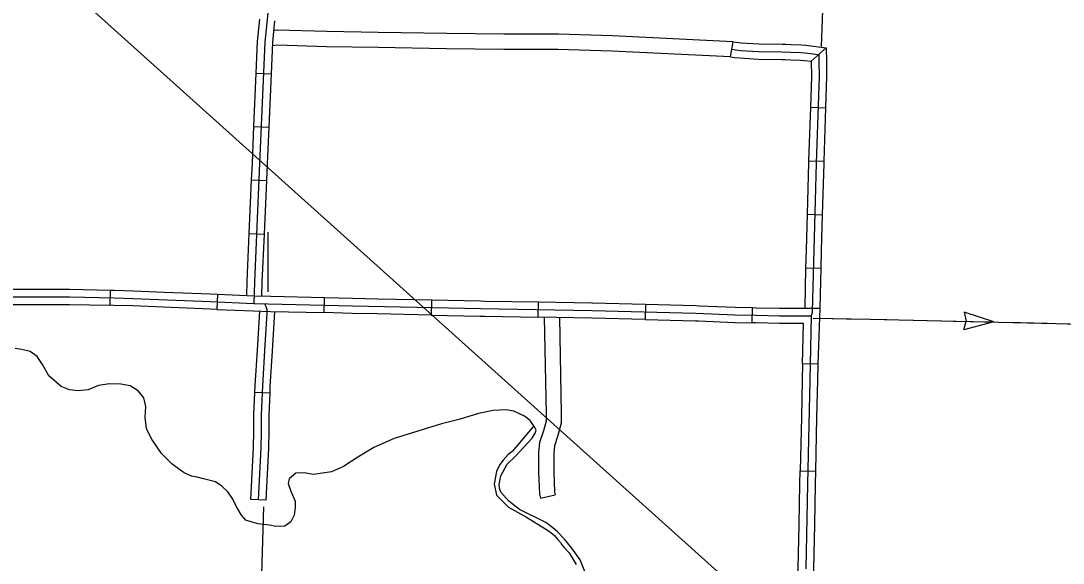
# Model space of a CAD drawing. Extents: x 1196286 to 1268366, y 2040822 to 2082115.
# Drawn here: x 1219037 to 1222892, y 2048942 to 2050950 of the extents above; entities that cross this region are included whole.
import ezdxf

# ---------------------------------------------------------------- set-up
doc = ezdxf.new("R2010")
doc.units = 0
for name, color, linetype in [('60', 7, 'Continuous'), ('61', 7, 'Continuous'), ('62', 7, 'Continuous'), ('63', 7, 'Continuous'), ('Level 69', 7, 'Continuous'), ('Level 71', 7, 'Continuous'), ('Level 72', 7, 'Continuous'), ('Level 8', 7, 'Continuous')]:
    doc.layers.add(name, color=color, linetype=linetype)

msp = doc.modelspace()

# ---------------------------------------------------------------- linework, layer by layer
at = {"layer": '60'}
for points in [[(1222031.6, 2051797.9), (1221997.5, 2050855.1)], [(1219950.5, 2050167.7), (1219950.5, 2049946.8)], [(1219933.9, 2049150.5), (1219920.6, 2048692.6)]]:
    msp.add_lwpolyline(points, dxfattribs=at)
at = {"layer": '61'}
for p, q in [((1221960.7, 2050799.7), (1222016.2, 2050849.2)), ((1219906, 2050756.1), (1219962.2, 2050753.7)), ((1221957.2, 2050629.5), (1222013.4, 2050627.6)), ((1219897.6, 2050558.3), (1219953.8, 2050555.9)), ((1221950.4, 2050431.6), (1222006.6, 2050429.7)), ((1219889, 2050360.5), (1219945.2, 2050358)), ((1221944.9, 2050233.5), (1222001.1, 2050231.9)), ((1219880.2, 2050162.7), (1219936.4, 2050160.2)), ((1221939.7, 2050035.4), (1221996, 2050034.1))]:
    msp.add_line(p, q, dxfattribs=at)
for points in [[(1220065.6, 2051935.3), (1220018.5, 2051552.1), (1220007.6, 2051466.2), (1219988.4, 2051297.5), (1219948.8, 2050967.2), (1219939, 2050870.9), (1219919.9, 2050421.8), (1219900.4, 2049983.1), (1219898.6, 2049903.6)], [(1219919.3, 2050955.2), (1219911, 2050872.9), (1219906, 2050756.1)], [(1219975.3, 2050949.5), (1219967.1, 2050868.8), (1219962.2, 2050753.7)], [(1222016.2, 2050849.2), (1222017, 2050798.7), (1222017.4, 2050743), (1222013.4, 2050627.6)], [(1221960.7, 2050799.7), (1221961.1, 2050743.7), (1221957.2, 2050629.5)], [(1221988.4, 2050826.5), (1221988.8, 2050798.4), (1221989.2, 2050743.3), (1221978.2, 2050422.5), (1221969.4, 2050100.5), (1221964.1, 2049873.5), (1221964, 2049871.5), (1221963.8, 2049870.4), (1221963.5, 2049869.2), (1221960.4, 2049857.6)], [(1219906, 2050756.1), (1219897.6, 2050558.3)], [(1219962.2, 2050753.7), (1219953.8, 2050555.9)], [(1221957.2, 2050629.5), (1221950.4, 2050431.6)], [(1222013.4, 2050627.6), (1222006.6, 2050429.7)], [(1219897.6, 2050558.3), (1219891.8, 2050423), (1219889, 2050360.5)], [(1219953.8, 2050555.9), (1219948, 2050420.6), (1219945.2, 2050358)], [(1221950.4, 2050431.6), (1221950.1, 2050423.4), (1221944.9, 2050233.5)], [(1222006.6, 2050429.7), (1222006.4, 2050421.7), (1222001.1, 2050231.9)], [(1219889, 2050360.5), (1219880.2, 2050162.7)], [(1219945.2, 2050358), (1219936.4, 2050160.2)], [(1221944.9, 2050233.5), (1221941.3, 2050101.2), (1221939.7, 2050035.4)], [(1222001.1, 2050231.9), (1221997.5, 2050099.8), (1221996, 2050034.1)], [(1219880.2, 2050162.7), (1219872.3, 2049984), (1219871.1, 2049932.9)], [(1219936.4, 2050160.2), (1219928.5, 2049982.1), (1219927.4, 2049931)], [(1221939.7, 2050035.4), (1221936.2, 2049885.7)], [(1221996, 2050034.1), (1221992.5, 2049885.6)]]:
    msp.add_lwpolyline(points, dxfattribs=at)
at = {"layer": '62'}
for points in [[(1220938.4, 2049443.4), (1220920.9, 2049470.1), (1220899.8, 2049486.3), (1220860.1, 2049504.2), (1220830.4, 2049509.5), (1220784.2, 2049506.7), (1220729.6, 2049496.1), (1220661.5, 2049474.7), (1220592.1, 2049457.5), (1220417.1, 2049403.5), (1220342.9, 2049369.4), (1220283.2, 2049334), (1220230, 2049299.9), (1220186.3, 2049279.9), (1220119.6, 2049270.6), (1220085, 2049276.1), (1220053.4, 2049275.1), (1220029.1, 2049254.3), (1220025.9, 2049236.6), (1220035.2, 2049207.9), (1220051.4, 2049171.6), (1220051.2, 2049147.4), (1220047.6, 2049119.4), (1220035.2, 2049094.8), (1220012.7, 2049078.8), (1219979.5, 2049077), (1219956.2, 2049082), (1219914, 2049087.9), (1219896.4, 2049091.9), (1219868.5, 2049101.1), (1219852.3, 2049119.6), (1219837.3, 2049147), (1219818.6, 2049182.5), (1219802.7, 2049205.9), (1219780.1, 2049227.1), (1219757.3, 2049242.6), (1219737.4, 2049248.3), (1219712.6, 2049254.2), (1219689.4, 2049260.1), (1219668.5, 2049264.2), (1219640.7, 2049276.7), (1219619.5, 2049291.4), (1219595.2, 2049309.4), (1219557.5, 2049347.4), (1219522.5, 2049398.3), (1219501.6, 2049439.6), (1219496.1, 2049481.9), (1219499.5, 2049522.2), (1219491.1, 2049554.1), (1219471.2, 2049579.2), (1219441.3, 2049598.3), (1219406, 2049603.9), (1219364, 2049605.7), (1219323.3, 2049600.1), (1219285.7, 2049583.7), (1219248.4, 2049579.7), (1219217, 2049583.4), (1219185.2, 2049596.1), (1219140.8, 2049635.2), (1219116.7, 2049677.5), (1219096.5, 2049706.8), (1219071.2, 2049725.2), (1219039.7, 2049732.4), (1219015.2, 2049736.3)], [(1220868, 2049338.9), (1220928.6, 2049404.6), (1220938.7, 2049423.2), (1220942.4, 2049434.4), (1220938.4, 2049443.4), (1220934.9, 2049447.2), (1220932, 2049446.5), (1220928.2, 2049442.3), (1220853.8, 2049355.6), (1220839.1, 2049344.1), (1220820.2, 2049323.2), (1220808, 2049306.7), (1220796.2, 2049281.4), (1220787.7, 2049235.5), (1220796.5, 2049193.9), (1220823.9, 2049164.9), (1220840.3, 2049148.6), (1220907.1, 2049111.7), (1220974.7, 2049070.6), (1220992, 2049059.3), (1221010.8, 2049044.1), (1221023.1, 2049029), (1221032.3, 2049018.1), (1221038.4, 2049009.7), (1221046.1, 2048999.4), (1221064.4, 2048980.4), (1221091, 2048936.2)], [(1221190.4, 2048815.6), (1221176.4, 2048823.3), (1221154.8, 2048857), (1221131.9, 2048888.7), (1221122.4, 2048910.5), (1221105.8, 2048954.6), (1221075.1, 2048997.6), (1221048.2, 2049030.3), (1221020.7, 2049059.2), (1221004.1, 2049072.5), (1220978.8, 2049091.9), (1220880.7, 2049140.1), (1220841.6, 2049171.7), (1220812.1, 2049204.9), (1220807.5, 2049219.3), (1220806.3, 2049232.4), (1220812.5, 2049265.2), (1220835.5, 2049307.9), (1220868, 2049338.9)]]:
    msp.add_lwpolyline(points, dxfattribs=at)
at = {"layer": '63'}
for p, q in [((1222526, 2049871.3), (1222534, 2049838)), ((1222635.7, 2049834.7), (1222526, 2049871.3)), ((1222524.3, 2049805.1), (1222534, 2049838)), ((1222635.7, 2049834.7), (1222524.3, 2049805.1))]:
    msp.add_line(p, q, dxfattribs=at)
for points in [[(1221967.6, 2049848.8), (1222178.4, 2049845.5), (1222865, 2049829.2), (1222949.7, 2049827), (1222955.3, 2049827.3), (1222958.6, 2049828), (1222962, 2049829.8), (1222967.3, 2049834.3)], [(1221991.1, 2049848.4), (1222041.8, 2049847.6)], [(1222091.3, 2049846.9), (1222178.4, 2049845.5), (1222239.8, 2049844.1)], [(1222289.3, 2049842.9), (1222437.7, 2049839.4)], [(1222487.2, 2049838.2), (1222635.7, 2049834.7)], [(1222685.2, 2049833.5), (1222833.6, 2049830)], [(1222883.1, 2049828.7), (1222949.7, 2049827), (1222955.3, 2049827.3), (1222958.6, 2049828), (1222962, 2049829.8), (1222967.3, 2049834.3), (1222969.2, 2049833), (1222973.8, 2049831.2), (1222980.2, 2049829.1), (1222987.2, 2049827.8), (1222992.9, 2049827.3), (1222999.2, 2049826.7), (1223003.9, 2049826.7), (1223028.1, 2049825.9)]]:
    msp.add_lwpolyline(points, dxfattribs=at)
at = {"layer": 'Level 69'}
for p, q in [((1221662.2, 2050816.8), (1221672, 2050872.2)), ((1219958.4, 2049571), (1219902.2, 2049573.4)), ((1219944.1, 2049175.1), (1219887.9, 2049177.9))]:
    msp.add_line(p, q, dxfattribs=at)
for points in [[(1221672, 2050872.2), (1221684.2, 2050870), (1221700.8, 2050868.2), (1221766.5, 2050864.4), (1221852.4, 2050863), (1221865.5, 2050862.6)], [(1221667.1, 2050844.5), (1221680.2, 2050842.2), (1221698.4, 2050840.1), (1221765.4, 2050836.2), (1221851.7, 2050834.8), (1221885.5, 2050833.9), (1221922.9, 2050832.2), (1221937, 2050831.2), (1221968.4, 2050827.1), (1221990.1, 2050823.4)], [(1221865.5, 2050862.6), (1221886.5, 2050862), (1221924.5, 2050860.3), (1221939.9, 2050859.2), (1222016.2, 2050849.2)], [(1221662.2, 2050816.8), (1221676.2, 2050814.3), (1221696, 2050812.1), (1221764.4, 2050808.1), (1221851.1, 2050806.7), (1221863.8, 2050806.3)], [(1221863.8, 2050806.3), (1221884.5, 2050805.7), (1221921.2, 2050804.2), (1221934.1, 2050803.2), (1221960.7, 2050799.7)], [(1219914, 2049771.6), (1219920.3, 2049874.9)], [(1219916, 2049176.5), (1219925.5, 2049368.5), (1219926.6, 2049425.5), (1219926.8, 2049490.5), (1219931.4, 2049597.7), (1219939.6, 2049728.7), (1219948.1, 2049868.5), (1219947.9, 2049879.7), (1219944.4, 2049890.8), (1219939.2, 2049901.7)], [(1219970.2, 2049768.2), (1219976.6, 2049873.5)], [(1219902.2, 2049573.4), (1219903.3, 2049599.2), (1219911.5, 2049730.4), (1219914, 2049771.6)], [(1219958.4, 2049571), (1219959.4, 2049596.2), (1219967.7, 2049727), (1219970.2, 2049768.2)], [(1219897.5, 2049374.9), (1219898.5, 2049425.8), (1219898.6, 2049491.1), (1219902.2, 2049573.4)], [(1219953.7, 2049373.8), (1219954.8, 2049425.2), (1219954.9, 2049489.8), (1219958.4, 2049571)], [(1219887.9, 2049177.9), (1219897.4, 2049369.5), (1219897.5, 2049374.9)], [(1219944.1, 2049175.1), (1219953.6, 2049367.5), (1219953.7, 2049373.8)]]:
    msp.add_lwpolyline(points, dxfattribs=at)
at = {"layer": 'Level 71'}
for p, q in [((1219367, 2049896.4), (1219368.2, 2049952.7)), ((1219764.5, 2049937.5), (1219762.1, 2049881.3)), ((1220158.4, 2049869.2), (1220159.8, 2049925.4)), ((1220159.8, 2049925.4), (1220159.8, 2049925.4)), ((1220555.6, 2049916.5), (1220554.4, 2049860.3)), ((1220950.5, 2049852.7), (1220951.4, 2049908.9)), ((1221347.6, 2049900.2), (1221346.1, 2049844)), ((1221741.8, 2049831.5), (1221743.4, 2049887.7)), ((1221346.1, 2049844), (1221346.1, 2049844)), ((1221984.8, 2049678.8), (1221928.6, 2049680)), ((1221928.6, 2049680), (1221928.6, 2049680)), ((1221919.7, 2049284.1), (1221975.9, 2049282.9))]:
    msp.add_line(p, q, dxfattribs=at)
for points in [[(1217025.1, 2049963.4), (1217139.8, 2049961.1), (1217430.3, 2049953.4), (1217725.2, 2049947), (1218019.8, 2049939.8), (1218316.6, 2049934.4), (1218607.6, 2049930), (1218903.4, 2049927.6), (1219191, 2049927.7), (1219216.5, 2049927.7), (1219381.5, 2049924.3), (1219452, 2049922), (1219737.5, 2049910.5), (1219898.6, 2049903.6)], [(1218971.6, 2049955.7), (1219169.6, 2049955.8)], [(1219169.6, 2049955.8), (1219191, 2049955.8), (1219216.8, 2049955.8), (1219368.2, 2049952.7)], [(1219368.2, 2049952.7), (1219382.3, 2049952.4), (1219453, 2049950.1), (1219566.6, 2049945.5)], [(1219566.6, 2049945.5), (1219738.7, 2049938.6), (1219764.5, 2049937.5)], [(1219764.5, 2049937.5), (1219899.6, 2049931.7), (1219961.9, 2049930.2)], [(1219961.9, 2049930.2), (1220159.8, 2049925.4)], [(1220159.8, 2049925.4), (1220264, 2049922.9), (1220357.7, 2049920.8)], [(1220357.7, 2049920.8), (1220555.6, 2049916.5)], [(1220555.6, 2049916.5), (1220737.4, 2049912.6), (1220753.5, 2049912.3)], [(1220753.5, 2049912.3), (1220951.4, 2049908.9)], [(1220951.4, 2049908.9), (1221149.4, 2049905.5)], [(1218971.7, 2049899.5), (1219169.7, 2049899.6)], [(1219169.7, 2049899.6), (1219191, 2049899.6), (1219216.3, 2049899.6), (1219367, 2049896.4)], [(1219564.4, 2049889.3), (1219450.9, 2049893.9), (1219380.8, 2049896.2), (1219367, 2049896.4)], [(1219762.1, 2049881.3), (1219736.4, 2049882.4), (1219564.4, 2049889.3)], [(1219762.1, 2049881.3), (1219897.7, 2049875.5), (1219960.5, 2049873.9)], [(1219898.6, 2049903.6), (1220263.3, 2049894.8), (1220736.9, 2049884.5), (1221150.3, 2049877.4), (1221532.9, 2049867.1), (1221678.2, 2049861.5), (1221755.6, 2049859.3), (1221843.1, 2049857.7), (1221960.4, 2049857.6)], [(1219960.5, 2049873.9), (1220158.4, 2049869.2)], [(1220356.5, 2049864.6), (1220262.7, 2049866.6), (1220158.4, 2049869.2)], [(1221149.4, 2049905.5), (1221151, 2049905.5), (1221347.6, 2049900.2)], [(1221347.6, 2049900.2), (1221533.9, 2049895.2), (1221545.9, 2049894.8)], [(1221545.9, 2049894.8), (1221679.1, 2049889.6), (1221743.4, 2049887.7)], [(1221743.4, 2049887.7), (1221756.2, 2049887.4), (1221843.3, 2049885.9), (1221940.7, 2049885.7)], [(1221940.7, 2049885.7), (1221992.5, 2049885.6), (1221984.8, 2049678.8)], [(1220554.4, 2049860.3), (1220356.5, 2049864.6)], [(1220554.4, 2049860.3), (1220736.3, 2049856.4), (1220752.5, 2049856.1)], [(1220752.5, 2049856.1), (1220950.5, 2049852.7)], [(1221148.4, 2049849.3), (1220950.5, 2049852.7)], [(1221346.1, 2049844), (1221149.7, 2049849.2), (1221148.4, 2049849.3)], [(1221346.1, 2049844), (1221532, 2049839), (1221543.7, 2049838.6)], [(1221543.7, 2049838.6), (1221677.3, 2049833.3), (1221741.8, 2049831.5)], [(1221931.7, 2049829.5), (1221842.8, 2049829.6), (1221755, 2049831.1), (1221741.8, 2049831.5)], [(1221960.4, 2049857.6), (1221955.4, 2049619.6), (1221946.7, 2049234.3), (1221940.5, 2048920.9)], [(1221928.6, 2049680), (1221931.7, 2049829.5)], [(1221928.6, 2049680), (1221927.3, 2049620.2), (1221924.2, 2049482.1)], [(1221984.8, 2049678.8), (1221983.5, 2049619), (1221980.4, 2049480.8)], [(1221924.2, 2049482.1), (1221919.7, 2049284.1)], [(1221980.4, 2049480.8), (1221975.9, 2049282.9)], [(1221915.6, 2049086.1), (1221918.6, 2049234.9), (1221919.7, 2049284.1)], [(1221975.9, 2049282.9), (1221974.8, 2049233.7), (1221971.9, 2049085)], [(1221911.3, 2048888.4), (1221911.4, 2048891), (1221912.3, 2048921.6), (1221915.6, 2049086.1)], [(1221971.9, 2049085), (1221968.6, 2048920.2), (1221967.6, 2048889.3), (1221967.5, 2048886.8)]]:
    msp.add_lwpolyline(points, dxfattribs=at)
at = {"layer": 'Level 72'}
for points in [[(1221672, 2050872.2), (1221225.2, 2050893.7), (1221024.6, 2050899.6), (1220918, 2050900.2), (1220823.2, 2050900.3), (1220612.3, 2050902.7), (1220359, 2050906.9), (1220168.2, 2050909.8), (1219985, 2050915.3), (1219971.7, 2050914.2)], [(1221662.2, 2050816.8), (1221223, 2050837.5), (1221023.6, 2050843.4), (1220917.9, 2050844), (1220822.9, 2050844), (1220611.5, 2050846.4), (1220358.1, 2050850.7), (1220166.9, 2050853.5), (1219986.4, 2050859), (1219966.6, 2050857.4)], [(1220972.4, 2049852.3), (1220979.4, 2049495.2), (1220979.4, 2049467.4), (1220969.5, 2049431.2), (1220955.1, 2049388.2), (1220952, 2049352), (1220951.6, 2049278.6), (1220955, 2049196.9), (1220958.4, 2049182.1), (1221013.2, 2049194.8)], [(1221028.7, 2049851.3), (1221035.7, 2049495.8), (1221035.6, 2049459.9), (1221023.4, 2049414.8), (1221010.5, 2049376.7), (1221008.2, 2049349.5), (1221007.8, 2049279.6), (1221011, 2049204.5), (1221013.2, 2049194.8)]]:
    msp.add_lwpolyline(points, dxfattribs=at)
at = {"layer": 'Level 8'}
msp.add_line((1218352.6, 2051843.3), (1224885.6, 2045968.1), dxfattribs=at)

doc.saveas('drawing.dxf')
